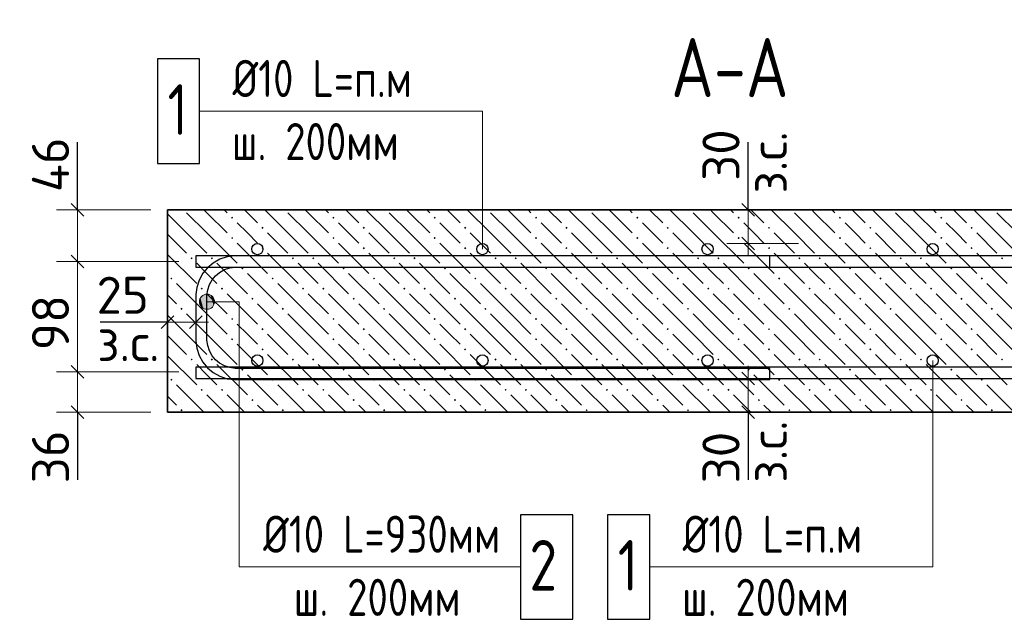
# Model space of a CAD drawing. Header units: millimetres. Extents: x 40580 to 1930067, y -240640 to 81020.
# Tile 581 of 656: x 1426949 to 1432781, y -229436 to -225884. Entities that reach past the tile are written whole.
import ezdxf

# ---------------------------------------------------------------- set-up
doc = ezdxf.new("R2010")
doc.units = ezdxf.units.MM
for name, color, linetype, lineweight in [('Standard', 7, 'Continuous', 25), ('ЖБ Перекрытие верхний уровень', 7, 'Continuous', 35), ('Позиционная метка линия выноска', 7, 'Continuous', 13), ('Позиционная метка номер позиции', 7, 'Continuous', 13), ('Фоновоя арматура Х1', 52, 'Continuous', 25)]:
    doc.layers.add(name, color=color, linetype=linetype, lineweight=lineweight)
doc.layers.add('Размерная выноска', color=7, linetype='Continuous')
doc.styles.add('GOST 2.304', font='isocpeur.ttf', dxfattribs={"width": 0.8})
doc.styles.add('ISOCPEUR', font='isocpeur.ttf')

msp = doc.modelspace()

# ---------------------------------------------------------------- hatches: boundary and pattern name
at = {"layer": 'ЖБ Перекрытие верхний уровень', "linetype": 'Continuous', "lineweight": 13, "transparency": 33554687}
for points in [[(1428200.8, -227057.2), (1428207.3, -227050.7), (1428213.8, -227057.2), (1428207.3, -227063.7)], [(1428800.8, -227057.2), (1428807.3, -227050.7), (1428813.8, -227057.2), (1428807.3, -227063.7)], [(1429400.8, -227057.2), (1429407.3, -227050.7), (1429413.8, -227057.2), (1429407.3, -227063.7)], [(1430000.8, -227057.2), (1430007.3, -227050.7), (1430013.8, -227057.2), (1430007.3, -227063.7)], [(1430600.8, -227057.2), (1430607.3, -227050.7), (1430613.8, -227057.2), (1430607.3, -227063.7)], [(1431200.8, -227057.2), (1431207.3, -227050.7), (1431213.8, -227057.2), (1431207.3, -227063.7)], [(1431800.8, -227057.2), (1431807.3, -227050.7), (1431813.8, -227057.2), (1431807.3, -227063.7)], [(1432400.8, -227057.2), (1432407.3, -227050.7), (1432413.8, -227057.2), (1432407.3, -227063.7)], [(1428380.8, -227117.2), (1428387.3, -227110.7), (1428393.8, -227117.2), (1428387.3, -227123.7)], [(1428980.8, -227117.2), (1428987.3, -227110.7), (1428993.8, -227117.2), (1428987.3, -227123.7)], [(1429580.8, -227117.2), (1429587.3, -227110.7), (1429593.8, -227117.2), (1429587.3, -227123.7)], [(1430180.8, -227117.2), (1430187.3, -227110.7), (1430193.8, -227117.2), (1430187.3, -227123.7)], [(1430780.8, -227117.2), (1430787.3, -227110.7), (1430793.8, -227117.2), (1430787.3, -227123.7)], [(1431380.8, -227117.2), (1431387.3, -227110.7), (1431393.8, -227117.2), (1431387.3, -227123.7)], [(1431980.8, -227117.2), (1431987.3, -227110.7), (1431993.8, -227117.2), (1431987.3, -227123.7)], [(1432580.8, -227117.2), (1432587.3, -227110.7), (1432593.8, -227117.2), (1432587.3, -227123.7)], [(1428200.8, -227177.2), (1428207.3, -227170.7), (1428213.8, -227177.2), (1428207.3, -227183.7)], [(1428800.8, -227177.2), (1428807.3, -227170.7), (1428813.8, -227177.2), (1428807.3, -227183.7)], [(1429400.8, -227177.2), (1429407.3, -227170.7), (1429413.8, -227177.2), (1429407.3, -227183.7)], [(1430000.8, -227177.2), (1430007.3, -227170.7), (1430013.8, -227177.2), (1430007.3, -227183.7)], [(1430600.8, -227177.2), (1430607.3, -227170.7), (1430613.8, -227177.2), (1430607.3, -227183.7)], [(1431200.8, -227177.2), (1431207.3, -227170.7), (1431213.8, -227177.2), (1431207.3, -227183.7)], [(1431800.8, -227177.2), (1431807.3, -227170.7), (1431813.8, -227177.2), (1431807.3, -227183.7)], [(1432400.8, -227177.2), (1432407.3, -227170.7), (1432413.8, -227177.2), (1432407.3, -227183.7)], [(1428380.8, -227237.2), (1428387.3, -227230.7), (1428393.8, -227237.2), (1428387.3, -227243.7)], [(1428980.8, -227237.2), (1428987.3, -227230.7), (1428993.8, -227237.2), (1428987.3, -227243.7)], [(1429580.8, -227237.2), (1429587.3, -227230.7), (1429593.8, -227237.2), (1429587.3, -227243.7)], [(1430180.8, -227237.2), (1430187.3, -227230.7), (1430193.8, -227237.2), (1430187.3, -227243.7)], [(1430780.8, -227237.2), (1430787.3, -227230.7), (1430793.8, -227237.2), (1430787.3, -227243.7)], [(1431380.8, -227237.2), (1431387.3, -227230.7), (1431393.8, -227237.2), (1431387.3, -227243.7)], [(1431980.8, -227237.2), (1431987.3, -227230.7), (1431993.8, -227237.2), (1431987.3, -227243.7)], [(1432580.8, -227237.2), (1432587.3, -227230.7), (1432593.8, -227237.2), (1432587.3, -227243.7)], [(1427960.8, -227297.2), (1427967.3, -227290.7), (1427973.8, -227297.2), (1427967.3, -227303.7)], [(1428080.8, -227297.2), (1428087.3, -227290.7), (1428093.8, -227297.2), (1428087.3, -227303.7)], [(1428560.8, -227297.2), (1428567.3, -227290.7), (1428573.8, -227297.2), (1428567.3, -227303.7)], [(1428680.8, -227297.2), (1428687.3, -227290.7), (1428693.8, -227297.2), (1428687.3, -227303.7)], [(1429160.8, -227297.2), (1429167.3, -227290.7), (1429173.8, -227297.2), (1429167.3, -227303.7)], [(1429280.8, -227297.2), (1429287.3, -227290.7), (1429293.8, -227297.2), (1429287.3, -227303.7)], [(1429760.8, -227297.2), (1429767.3, -227290.7), (1429773.8, -227297.2), (1429767.3, -227303.7)], [(1429880.8, -227297.2), (1429887.3, -227290.7), (1429893.8, -227297.2), (1429887.3, -227303.7)], [(1430360.8, -227297.2), (1430367.3, -227290.7), (1430373.8, -227297.2), (1430367.3, -227303.7)], [(1430480.8, -227297.2), (1430487.3, -227290.7), (1430493.8, -227297.2), (1430487.3, -227303.7)], [(1430960.8, -227297.2), (1430967.3, -227290.7), (1430973.8, -227297.2), (1430967.3, -227303.7)], [(1431080.8, -227297.2), (1431087.3, -227290.7), (1431093.8, -227297.2), (1431087.3, -227303.7)], [(1431560.8, -227297.2), (1431567.3, -227290.7), (1431573.8, -227297.2), (1431567.3, -227303.7)], [(1431680.8, -227297.2), (1431687.3, -227290.7), (1431693.8, -227297.2), (1431687.3, -227303.7)], [(1432160.8, -227297.2), (1432167.3, -227290.7), (1432173.8, -227297.2), (1432167.3, -227303.7)], [(1432280.8, -227297.2), (1432287.3, -227290.7), (1432293.8, -227297.2), (1432287.3, -227303.7)], [(1432760.8, -227297.2), (1432767.3, -227290.7), (1432773.8, -227297.2), (1432767.3, -227303.7)], [(1428260.8, -227357.2), (1428267.3, -227350.7), (1428273.8, -227357.2), (1428267.3, -227363.7)], [(1428860.8, -227357.2), (1428867.3, -227350.7), (1428873.8, -227357.2), (1428867.3, -227363.7)], [(1429460.8, -227357.2), (1429467.3, -227350.7), (1429473.8, -227357.2), (1429467.3, -227363.7)], [(1430060.8, -227357.2), (1430067.3, -227350.7), (1430073.8, -227357.2), (1430067.3, -227363.7)], [(1430660.8, -227357.2), (1430667.3, -227350.7), (1430673.8, -227357.2), (1430667.3, -227363.7)], [(1431260.8, -227357.2), (1431267.3, -227350.7), (1431273.8, -227357.2), (1431267.3, -227363.7)], [(1431860.8, -227357.2), (1431867.3, -227350.7), (1431873.8, -227357.2), (1431867.3, -227363.7)], [(1432460.8, -227357.2), (1432467.3, -227350.7), (1432473.8, -227357.2), (1432467.3, -227363.7)], [(1427840.8, -227417.2), (1427847.3, -227410.7), (1427853.8, -227417.2), (1427847.3, -227423.7)], [(1428440.8, -227417.2), (1428447.3, -227410.7), (1428453.8, -227417.2), (1428447.3, -227423.7)], [(1429040.8, -227417.2), (1429047.3, -227410.7), (1429053.8, -227417.2), (1429047.3, -227423.7)], [(1429640.8, -227417.2), (1429647.3, -227410.7), (1429653.8, -227417.2), (1429647.3, -227423.7)], [(1430240.8, -227417.2), (1430247.3, -227410.7), (1430253.8, -227417.2), (1430247.3, -227423.7)], [(1430840.8, -227417.2), (1430847.3, -227410.7), (1430853.8, -227417.2), (1430847.3, -227423.7)], [(1431440.8, -227417.2), (1431447.3, -227410.7), (1431453.8, -227417.2), (1431447.3, -227423.7)], [(1432040.8, -227417.2), (1432047.3, -227410.7), (1432053.8, -227417.2), (1432047.3, -227423.7)], [(1432640.8, -227417.2), (1432647.3, -227410.7), (1432653.8, -227417.2), (1432647.3, -227423.7)], [(1428020.8, -227477.2), (1428027.3, -227470.7), (1428033.8, -227477.2), (1428027.3, -227483.7)], [(1428140.8, -227477.2), (1428147.3, -227470.7), (1428153.8, -227477.2), (1428147.3, -227483.7)], [(1428620.8, -227477.2), (1428627.3, -227470.7), (1428633.8, -227477.2), (1428627.3, -227483.7)], [(1428740.8, -227477.2), (1428747.3, -227470.7), (1428753.8, -227477.2), (1428747.3, -227483.7)], [(1429220.8, -227477.2), (1429227.3, -227470.7), (1429233.8, -227477.2), (1429227.3, -227483.7)], [(1429340.8, -227477.2), (1429347.3, -227470.7), (1429353.8, -227477.2), (1429347.3, -227483.7)], [(1429820.8, -227477.2), (1429827.3, -227470.7), (1429833.8, -227477.2), (1429827.3, -227483.7)], [(1429940.8, -227477.2), (1429947.3, -227470.7), (1429953.8, -227477.2), (1429947.3, -227483.7)], [(1430420.8, -227477.2), (1430427.3, -227470.7), (1430433.8, -227477.2), (1430427.3, -227483.7)], [(1430540.8, -227477.2), (1430547.3, -227470.7), (1430553.8, -227477.2), (1430547.3, -227483.7)], [(1431020.8, -227477.2), (1431027.3, -227470.7), (1431033.8, -227477.2), (1431027.3, -227483.7)], [(1431140.8, -227477.2), (1431147.3, -227470.7), (1431153.8, -227477.2), (1431147.3, -227483.7)], [(1431620.8, -227477.2), (1431627.3, -227470.7), (1431633.8, -227477.2), (1431627.3, -227483.7)], [(1431740.8, -227477.2), (1431747.3, -227470.7), (1431753.8, -227477.2), (1431747.3, -227483.7)], [(1432220.8, -227477.2), (1432227.3, -227470.7), (1432233.8, -227477.2), (1432227.3, -227483.7)], [(1432340.8, -227477.2), (1432347.3, -227470.7), (1432353.8, -227477.2), (1432347.3, -227483.7)], [(1428320.8, -227537.2), (1428327.3, -227530.7), (1428333.8, -227537.2), (1428327.3, -227543.7)], [(1428920.8, -227537.2), (1428927.3, -227530.7), (1428933.8, -227537.2), (1428927.3, -227543.7)], [(1429520.8, -227537.2), (1429527.3, -227530.7), (1429533.8, -227537.2), (1429527.3, -227543.7)], [(1430120.8, -227537.2), (1430127.3, -227530.7), (1430133.8, -227537.2), (1430127.3, -227543.7)], [(1430720.8, -227537.2), (1430727.3, -227530.7), (1430733.8, -227537.2), (1430727.3, -227543.7)], [(1431320.8, -227537.2), (1431327.3, -227530.7), (1431333.8, -227537.2), (1431327.3, -227543.7)], [(1431920.8, -227537.2), (1431927.3, -227530.7), (1431933.8, -227537.2), (1431927.3, -227543.7)], [(1432520.8, -227537.2), (1432527.3, -227530.7), (1432533.8, -227537.2), (1432527.3, -227543.7)], [(1427900.8, -227597.2), (1427907.3, -227590.7), (1427913.8, -227597.2), (1427907.3, -227603.7)], [(1428500.8, -227597.2), (1428507.3, -227590.7), (1428513.8, -227597.2), (1428507.3, -227603.7)], [(1429100.8, -227597.2), (1429107.3, -227590.7), (1429113.8, -227597.2), (1429107.3, -227603.7)], [(1429700.8, -227597.2), (1429707.3, -227590.7), (1429713.8, -227597.2), (1429707.3, -227603.7)], [(1430300.8, -227597.2), (1430307.3, -227590.7), (1430313.8, -227597.2), (1430307.3, -227603.7)], [(1430900.8, -227597.2), (1430907.3, -227590.7), (1430913.8, -227597.2), (1430907.3, -227603.7)], [(1431500.8, -227597.2), (1431507.3, -227590.7), (1431513.8, -227597.2), (1431507.3, -227603.7)], [(1432100.8, -227597.2), (1432107.3, -227590.7), (1432113.8, -227597.2), (1432107.3, -227603.7)], [(1432700.8, -227597.2), (1432707.3, -227590.7), (1432713.8, -227597.2), (1432707.3, -227603.7)], [(1428200.8, -227657.2), (1428207.3, -227650.7), (1428213.8, -227657.2), (1428207.3, -227663.7)], [(1428800.8, -227657.2), (1428807.3, -227650.7), (1428813.8, -227657.2), (1428807.3, -227663.7)], [(1429400.8, -227657.2), (1429407.3, -227650.7), (1429413.8, -227657.2), (1429407.3, -227663.7)], [(1430000.8, -227657.2), (1430007.3, -227650.7), (1430013.8, -227657.2), (1430007.3, -227663.7)], [(1430600.8, -227657.2), (1430607.3, -227650.7), (1430613.8, -227657.2), (1430607.3, -227663.7)], [(1431200.8, -227657.2), (1431207.3, -227650.7), (1431213.8, -227657.2), (1431207.3, -227663.7)], [(1431800.8, -227657.2), (1431807.3, -227650.7), (1431813.8, -227657.2), (1431807.3, -227663.7)], [(1432400.8, -227657.2), (1432407.3, -227650.7), (1432413.8, -227657.2), (1432407.3, -227663.7)], [(1428380.8, -227717.2), (1428387.3, -227710.7), (1428393.8, -227717.2), (1428387.3, -227723.7)], [(1428980.8, -227717.2), (1428987.3, -227710.7), (1428993.8, -227717.2), (1428987.3, -227723.7)], [(1429580.8, -227717.2), (1429587.3, -227710.7), (1429593.8, -227717.2), (1429587.3, -227723.7)], [(1430180.8, -227717.2), (1430187.3, -227710.7), (1430193.8, -227717.2), (1430187.3, -227723.7)], [(1430780.8, -227717.2), (1430787.3, -227710.7), (1430793.8, -227717.2), (1430787.3, -227723.7)], [(1431380.8, -227717.2), (1431387.3, -227710.7), (1431393.8, -227717.2), (1431387.3, -227723.7)], [(1431980.8, -227717.2), (1431987.3, -227710.7), (1431993.8, -227717.2), (1431987.3, -227723.7)], [(1432580.8, -227717.2), (1432587.3, -227710.7), (1432593.8, -227717.2), (1432587.3, -227723.7)], [(1428200.8, -227777.2), (1428207.3, -227770.7), (1428213.8, -227777.2), (1428207.3, -227783.7)], [(1428800.8, -227777.2), (1428807.3, -227770.7), (1428813.8, -227777.2), (1428807.3, -227783.7)], [(1429400.8, -227777.2), (1429407.3, -227770.7), (1429413.8, -227777.2), (1429407.3, -227783.7)], [(1430000.8, -227777.2), (1430007.3, -227770.7), (1430013.8, -227777.2), (1430007.3, -227783.7)], [(1430600.8, -227777.2), (1430607.3, -227770.7), (1430613.8, -227777.2), (1430607.3, -227783.7)], [(1431200.8, -227777.2), (1431207.3, -227770.7), (1431213.8, -227777.2), (1431207.3, -227783.7)], [(1431800.8, -227777.2), (1431807.3, -227770.7), (1431813.8, -227777.2), (1431807.3, -227783.7)], [(1432400.8, -227777.2), (1432407.3, -227770.7), (1432413.8, -227777.2), (1432407.3, -227783.7)], [(1428380.8, -227837.2), (1428387.3, -227830.7), (1428393.8, -227837.2), (1428387.3, -227843.7)], [(1428980.8, -227837.2), (1428987.3, -227830.7), (1428993.8, -227837.2), (1428987.3, -227843.7)], [(1429580.8, -227837.2), (1429587.3, -227830.7), (1429593.8, -227837.2), (1429587.3, -227843.7)], [(1430180.8, -227837.2), (1430187.3, -227830.7), (1430193.8, -227837.2), (1430187.3, -227843.7)], [(1430780.8, -227837.2), (1430787.3, -227830.7), (1430793.8, -227837.2), (1430787.3, -227843.7)], [(1431380.8, -227837.2), (1431387.3, -227830.7), (1431393.8, -227837.2), (1431387.3, -227843.7)], [(1431980.8, -227837.2), (1431987.3, -227830.7), (1431993.8, -227837.2), (1431987.3, -227843.7)], [(1432580.8, -227837.2), (1432587.3, -227830.7), (1432593.8, -227837.2), (1432587.3, -227843.7)], [(1427960.8, -227897.2), (1427967.3, -227890.7), (1427973.8, -227897.2), (1427967.3, -227903.7)], [(1428080.8, -227897.2), (1428087.3, -227890.7), (1428093.8, -227897.2), (1428087.3, -227903.7)], [(1428560.8, -227897.2), (1428567.3, -227890.7), (1428573.8, -227897.2), (1428567.3, -227903.7)], [(1428680.8, -227897.2), (1428687.3, -227890.7), (1428693.8, -227897.2), (1428687.3, -227903.7)], [(1429160.8, -227897.2), (1429167.3, -227890.7), (1429173.8, -227897.2), (1429167.3, -227903.7)], [(1429280.8, -227897.2), (1429287.3, -227890.7), (1429293.8, -227897.2), (1429287.3, -227903.7)], [(1429760.8, -227897.2), (1429767.3, -227890.7), (1429773.8, -227897.2), (1429767.3, -227903.7)], [(1429880.8, -227897.2), (1429887.3, -227890.7), (1429893.8, -227897.2), (1429887.3, -227903.7)], [(1430360.8, -227897.2), (1430367.3, -227890.7), (1430373.8, -227897.2), (1430367.3, -227903.7)], [(1430480.8, -227897.2), (1430487.3, -227890.7), (1430493.8, -227897.2), (1430487.3, -227903.7)], [(1430960.8, -227897.2), (1430967.3, -227890.7), (1430973.8, -227897.2), (1430967.3, -227903.7)], [(1431080.8, -227897.2), (1431087.3, -227890.7), (1431093.8, -227897.2), (1431087.3, -227903.7)], [(1431560.8, -227897.2), (1431567.3, -227890.7), (1431573.8, -227897.2), (1431567.3, -227903.7)], [(1431680.8, -227897.2), (1431687.3, -227890.7), (1431693.8, -227897.2), (1431687.3, -227903.7)], [(1432160.8, -227897.2), (1432167.3, -227890.7), (1432173.8, -227897.2), (1432167.3, -227903.7)], [(1432280.8, -227897.2), (1432287.3, -227890.7), (1432293.8, -227897.2), (1432287.3, -227903.7)], [(1432760.8, -227897.2), (1432767.3, -227890.7), (1432773.8, -227897.2), (1432767.3, -227903.7)], [(1428260.8, -227957.2), (1428267.3, -227950.7), (1428273.8, -227957.2), (1428267.3, -227963.7)], [(1428860.8, -227957.2), (1428867.3, -227950.7), (1428873.8, -227957.2), (1428867.3, -227963.7)], [(1429460.8, -227957.2), (1429467.3, -227950.7), (1429473.8, -227957.2), (1429467.3, -227963.7)], [(1430060.8, -227957.2), (1430067.3, -227950.7), (1430073.8, -227957.2), (1430067.3, -227963.7)], [(1430660.8, -227957.2), (1430667.3, -227950.7), (1430673.8, -227957.2), (1430667.3, -227963.7)], [(1431260.8, -227957.2), (1431267.3, -227950.7), (1431273.8, -227957.2), (1431267.3, -227963.7)], [(1431860.8, -227957.2), (1431867.3, -227950.7), (1431873.8, -227957.2), (1431867.3, -227963.7)], [(1432460.8, -227957.2), (1432467.3, -227950.7), (1432473.8, -227957.2), (1432467.3, -227963.7)], [(1427840.8, -228017.2), (1427847.3, -228010.7), (1427853.8, -228017.2), (1427847.3, -228023.7)], [(1428440.8, -228017.2), (1428447.3, -228010.7), (1428453.8, -228017.2), (1428447.3, -228023.7)], [(1429040.8, -228017.2), (1429047.3, -228010.7), (1429053.8, -228017.2), (1429047.3, -228023.7)], [(1429640.8, -228017.2), (1429647.3, -228010.7), (1429653.8, -228017.2), (1429647.3, -228023.7)], [(1430240.8, -228017.2), (1430247.3, -228010.7), (1430253.8, -228017.2), (1430247.3, -228023.7)], [(1430840.8, -228017.2), (1430847.3, -228010.7), (1430853.8, -228017.2), (1430847.3, -228023.7)], [(1431440.8, -228017.2), (1431447.3, -228010.7), (1431453.8, -228017.2), (1431447.3, -228023.7)], [(1432040.8, -228017.2), (1432047.3, -228010.7), (1432053.8, -228017.2), (1432047.3, -228023.7)], [(1432640.8, -228017.2), (1432647.3, -228010.7), (1432653.8, -228017.2), (1432647.3, -228023.7)], [(1428020.8, -228077.2), (1428027.3, -228070.7), (1428033.8, -228077.2), (1428027.3, -228083.7)], [(1428140.8, -228077.2), (1428147.3, -228070.7), (1428153.8, -228077.2), (1428147.3, -228083.7)], [(1428620.8, -228077.2), (1428627.3, -228070.7), (1428633.8, -228077.2), (1428627.3, -228083.7)], [(1428740.8, -228077.2), (1428747.3, -228070.7), (1428753.8, -228077.2), (1428747.3, -228083.7)], [(1429220.8, -228077.2), (1429227.3, -228070.7), (1429233.8, -228077.2), (1429227.3, -228083.7)], [(1429340.8, -228077.2), (1429347.3, -228070.7), (1429353.8, -228077.2), (1429347.3, -228083.7)], [(1429820.8, -228077.2), (1429827.3, -228070.7), (1429833.8, -228077.2), (1429827.3, -228083.7)], [(1429940.8, -228077.2), (1429947.3, -228070.7), (1429953.8, -228077.2), (1429947.3, -228083.7)], [(1430420.8, -228077.2), (1430427.3, -228070.7), (1430433.8, -228077.2), (1430427.3, -228083.7)], [(1430540.8, -228077.2), (1430547.3, -228070.7), (1430553.8, -228077.2), (1430547.3, -228083.7)], [(1431020.8, -228077.2), (1431027.3, -228070.7), (1431033.8, -228077.2), (1431027.3, -228083.7)], [(1431140.8, -228077.2), (1431147.3, -228070.7), (1431153.8, -228077.2), (1431147.3, -228083.7)], [(1431620.8, -228077.2), (1431627.3, -228070.7), (1431633.8, -228077.2), (1431627.3, -228083.7)], [(1431740.8, -228077.2), (1431747.3, -228070.7), (1431753.8, -228077.2), (1431747.3, -228083.7)], [(1432220.8, -228077.2), (1432227.3, -228070.7), (1432233.8, -228077.2), (1432227.3, -228083.7)], [(1432340.8, -228077.2), (1432347.3, -228070.7), (1432353.8, -228077.2), (1432347.3, -228083.7)], [(1428320.8, -228137.2), (1428327.3, -228130.7), (1428333.8, -228137.2), (1428327.3, -228143.7)], [(1428920.8, -228137.2), (1428927.3, -228130.7), (1428933.8, -228137.2), (1428927.3, -228143.7)], [(1429520.8, -228137.2), (1429527.3, -228130.7), (1429533.8, -228137.2), (1429527.3, -228143.7)], [(1430120.8, -228137.2), (1430127.3, -228130.7), (1430133.8, -228137.2), (1430127.3, -228143.7)], [(1430720.8, -228137.2), (1430727.3, -228130.7), (1430733.8, -228137.2), (1430727.3, -228143.7)], [(1431320.8, -228137.2), (1431327.3, -228130.7), (1431333.8, -228137.2), (1431327.3, -228143.7)], [(1431920.8, -228137.2), (1431927.3, -228130.7), (1431933.8, -228137.2), (1431927.3, -228143.7)], [(1432520.8, -228137.2), (1432527.3, -228130.7), (1432533.8, -228137.2), (1432527.3, -228143.7)], [(1427900.8, -228197.2), (1427907.3, -228190.7), (1427913.8, -228197.2), (1427907.3, -228203.7)], [(1428500.8, -228197.2), (1428507.3, -228190.7), (1428513.8, -228197.2), (1428507.3, -228203.7)], [(1429100.8, -228197.2), (1429107.3, -228190.7), (1429113.8, -228197.2), (1429107.3, -228203.7)], [(1429700.8, -228197.2), (1429707.3, -228190.7), (1429713.8, -228197.2), (1429707.3, -228203.7)], [(1430300.8, -228197.2), (1430307.3, -228190.7), (1430313.8, -228197.2), (1430307.3, -228203.7)], [(1430900.8, -228197.2), (1430907.3, -228190.7), (1430913.8, -228197.2), (1430907.3, -228203.7)], [(1431500.8, -228197.2), (1431507.3, -228190.7), (1431513.8, -228197.2), (1431507.3, -228203.7)], [(1432100.8, -228197.2), (1432107.3, -228190.7), (1432113.8, -228197.2), (1432107.3, -228203.7)], [(1432700.8, -228197.2), (1432707.3, -228190.7), (1432713.8, -228197.2), (1432707.3, -228203.7)]]:
    msp.add_hatch(color=7, dxfattribs=at).paths.add_polyline_path(points, flags=16)
at = {"layer": 'Позиционная метка линия выноска', "linetype": 'Continuous', "lineweight": 13, "transparency": 33554687}
for points in [[(1428058.1, -227599.7), (1428058.1, -227509.7), (1428035.6, -227516)], [(1428080.6, -227593.4), (1428080.6, -227516), (1428058.1, -227509.7)], [(1428080.6, -227593.4), (1428058.1, -227509.7), (1428058.1, -227599.7)], [(1428019.4, -227577.2), (1428019.4, -227532.2), (1428013.1, -227554.7)], [(1428035.6, -227593.4), (1428035.6, -227516), (1428019.4, -227532.2)], [(1428035.6, -227593.4), (1428019.4, -227532.2), (1428019.4, -227577.2)], [(1428058.1, -227599.7), (1428035.6, -227516), (1428035.6, -227593.4)], [(1428096.8, -227577.2), (1428096.8, -227532.2), (1428080.6, -227516)], [(1428096.8, -227577.2), (1428080.6, -227516), (1428080.6, -227593.4)], [(1428096.8, -227532.2), (1428096.8, -227577.2), (1428103.1, -227554.7)]]:
    msp.add_hatch(color=7, dxfattribs=at).paths.add_polyline_path(points)

# ---------------------------------------------------------------- linework, layer by layer
at = {"color": 38, "linetype": 'Continuous', "lineweight": 25, "true_color": 0x5f1e0f, "transparency": 33554687}
msp.add_lwpolyline([(1431391.5, -227283.1), (1428220.2, -227283.1), (1428178.3, -227289), (1428134.8, -227303.3), (1428094.7, -227325.8), (1428061.7, -227353.3), (1428034.1, -227386.3), (1428011.7, -227426.4), (1427997.3, -227470), (1427991.5, -227511.8), (1427991.5, -227787.8), (1427997.3, -227829.6), (1428011.7, -227873.2), (1428034.1, -227913.3), (1428061.7, -227946.3), (1428094.7, -227973.8), (1428134.8, -227996.3), (1428178.3, -228010.7), (1428220.2, -228016.5), (1431391.5, -228016.5), (1431391.5, -227949.8), (1428224.8, -227949.8), (1428193.5, -227945.4), (1428161.7, -227935), (1428132.7, -227918.7), (1428109, -227898.9), (1428089.2, -227875.3), (1428073, -227846.2), (1428062.5, -227814.5), (1428058.1, -227783.2), (1428058.1, -227516.4), (1428062.5, -227485.1), (1428073, -227453.4), (1428089.2, -227424.3), (1428109, -227400.7), (1428132.7, -227380.9), (1428161.7, -227364.6), (1428193.5, -227354.2), (1428224.8, -227349.8), (1431391.5, -227349.8), (1431391.5, -227283.1)], dxfattribs=at)
msp.add_lwpolyline([(1431391.5, -227283.1), (1428220.2, -227283.1), (1428178.3, -227289), (1428134.8, -227303.3), (1428094.7, -227325.8), (1428061.7, -227353.3), (1428034.1, -227386.3), (1428011.7, -227426.4), (1427997.3, -227470), (1427991.5, -227511.8), (1427991.5, -227787.8), (1427997.3, -227829.6), (1428011.7, -227873.2), (1428034.1, -227913.3), (1428061.7, -227946.3), (1428094.7, -227973.8), (1428134.8, -227996.3), (1428178.3, -228010.7), (1428220.2, -228016.5), (1431391.5, -228016.5), (1431391.5, -227949.8), (1428224.8, -227949.8), (1428193.5, -227945.4), (1428161.7, -227935), (1428132.7, -227918.7), (1428109, -227898.9), (1428089.2, -227875.3), (1428073, -227846.2), (1428062.5, -227814.5), (1428058.1, -227783.2), (1428058.1, -227516.4), (1428062.5, -227485.1), (1428073, -227453.4), (1428089.2, -227424.3), (1428109, -227400.7), (1428132.7, -227380.9), (1428161.7, -227364.6), (1428193.5, -227354.2), (1428224.8, -227349.8), (1431391.5, -227349.8), (1431391.5, -227283.1)], dxfattribs=at)
msp.add_lwpolyline([(1431391.5, -227283.1), (1428220.2, -227283.1), (1428178.3, -227289), (1428134.8, -227303.3), (1428094.7, -227325.8), (1428061.7, -227353.3), (1428034.1, -227386.3), (1428011.7, -227426.4), (1427997.3, -227470), (1427991.5, -227511.8), (1427991.5, -227787.8), (1427997.3, -227829.6), (1428011.7, -227873.2), (1428034.1, -227913.3), (1428061.7, -227946.3), (1428094.7, -227973.8), (1428134.8, -227996.3), (1428178.3, -228010.7), (1428220.2, -228016.5), (1431391.5, -228016.5), (1431391.5, -227949.8), (1428224.8, -227949.8), (1428193.5, -227945.4), (1428161.7, -227935), (1428132.7, -227918.7), (1428109, -227898.9), (1428089.2, -227875.3), (1428073, -227846.2), (1428062.5, -227814.5), (1428058.1, -227783.2), (1428058.1, -227516.4), (1428062.5, -227485.1), (1428073, -227453.4), (1428089.2, -227424.3), (1428109, -227400.7), (1428132.7, -227380.9), (1428161.7, -227364.6), (1428193.5, -227354.2), (1428224.8, -227349.8), (1431391.5, -227349.8), (1431391.5, -227283.1)], dxfattribs=at)
at = {"layer": 'Standard', "color": 7, "linetype": 'Continuous', "lineweight": 13, "transparency": 33554687}
for p, q in [((1427254, -226972.3), (1427329, -227047.3)), ((1427291.5, -227009.8), (1427291.5, -226934.8)), ((1431300.4, -227047.3), (1431225.4, -226972.3)), ((1431262.9, -227009.8), (1431262.9, -226934.8)), ((1427291.5, -227009.8), (1427291.5, -227316.5)), ((1431262.9, -227209.8), (1431262.9, -227009.8)), ((1431300.4, -227247.3), (1431225.4, -227172.3)), ((1431262.9, -227209.8), (1431262.9, -227284.8)), ((1427254, -227279), (1427329, -227354)), ((1427291.5, -227316.5), (1427291.5, -227969.8)), ((1427824.8, -227676.5), (1427749.8, -227676.5)), ((1427862.3, -227639), (1427787.3, -227714)), ((1427991.5, -227676.5), (1427824.8, -227676.5)), ((1428029, -227639), (1427954, -227714)), ((1427991.5, -227676.5), (1428066.5, -227676.5)), ((1427254, -227932.3), (1427329, -228007.3)), ((1427291.5, -227969.8), (1427291.5, -228209.8)), ((1431225.4, -227972.3), (1431300.4, -228047.3)), ((1431262.9, -228009.8), (1431262.9, -227934.8)), ((1431262.9, -228009.8), (1431262.9, -228209.8)), ((1427254, -228172.3), (1427329, -228247.3)), ((1427291.5, -228209.8), (1427291.5, -228284.8)), ((1431225.4, -228172.3), (1431300.4, -228247.3)), ((1431262.9, -228209.8), (1431262.9, -228284.8))]:
    msp.add_line(p, q, dxfattribs=at)
at = {"layer": 'Standard', "color": 251, "linetype": 'Continuous', "lineweight": 13, "true_color": 0x656565, "transparency": 33554687}
for p, q in [((1427291.5, -227009.8), (1427166.5, -227009.8)), ((1427291.5, -227009.8), (1427416.5, -227009.8)), ((1427291.5, -227009.8), (1427724.8, -227009.8)), ((1431262.9, -227009.8), (1431137.9, -227009.8)), ((1431262.9, -227009.8), (1431387.9, -227009.8)), ((1431262.9, -227009.8), (1431562.9, -227009.8)), ((1431262.9, -227209.8), (1431137.9, -227209.8)), ((1431262.9, -227209.8), (1431387.9, -227209.8)), ((1431262.9, -227209.8), (1431561.4, -227209.8)), ((1427291.5, -227316.5), (1427166.5, -227316.5)), ((1427291.5, -227316.5), (1427416.5, -227316.5)), ((1427291.5, -227316.5), (1427891.5, -227316.5)), ((1427824.8, -227676.5), (1427824.8, -227551.5)), ((1427991.5, -227676.5), (1427991.5, -227551.5)), ((1427824.8, -227676.5), (1427824.8, -227801.5)), ((1427824.8, -227676.5), (1427824.8, -227843.1)), ((1427991.5, -227676.5), (1427991.5, -227801.5)), ((1427991.5, -227676.5), (1427991.5, -227776.5)), ((1427291.5, -227969.8), (1427166.5, -227969.8)), ((1427291.5, -227969.8), (1427416.5, -227969.8)), ((1427291.5, -227969.8), (1427891.5, -227969.8)), ((1431262.9, -228009.8), (1431137.9, -228009.8)), ((1431262.9, -228009.8), (1431387.9, -228009.8)), ((1427291.5, -228209.8), (1427166.5, -228209.8)), ((1427291.5, -228209.8), (1427416.5, -228209.8)), ((1427291.5, -228209.8), (1427724.8, -228209.8)), ((1431262.9, -228209.8), (1431137.9, -228209.8)), ((1431262.9, -228209.8), (1431387.9, -228209.8))]:
    msp.add_line(p, q, dxfattribs=at)
for points in [[(1431262.9, -228009.8), (1431495.7, -228009.8), (1431495.7, -228009.8), (1431561.4, -228009.8)], [(1431262.9, -228209.8), (1431419.3, -228209.8), (1431419.3, -228209.8), (1431562.9, -228209.8)]]:
    msp.add_lwpolyline(points, dxfattribs=at)
at = {"layer": 'ЖБ Перекрытие верхний уровень', "transparency": 33554687}
for p, q in [((1434491.5, -227009.8), (1427824.8, -227009.8)), ((1427824.8, -227009.8), (1427824.8, -228209.8)), ((1427824.8, -228209.8), (1434491.5, -228209.8))]:
    msp.add_line(p, q, dxfattribs=at)
at = {"layer": 'ЖБ Перекрытие верхний уровень', "color": 9, "linetype": 'Continuous', "lineweight": 13, "true_color": 0xc7c7c7, "transparency": 33554687}
for p, q in [((1427937.3, -227147.2), (1427824.8, -227034.7)), ((1427937.3, -227027.2), (1428057.3, -227147.2)), ((1428057.3, -227027.2), (1428039.9, -227009.8)), ((1428057.3, -227027.2), (1428177.3, -227147.2)), ((1428159.9, -227009.8), (1428177.3, -227027.2)), ((1428279.9, -227009.8), (1428357.3, -227087.2)), ((1428537.3, -227147.2), (1428399.9, -227009.8)), ((1428537.3, -227027.2), (1428657.3, -227147.2)), ((1428657.3, -227027.2), (1428639.9, -227009.8)), ((1428657.3, -227027.2), (1428777.3, -227147.2)), ((1428759.9, -227009.8), (1428777.3, -227027.2)), ((1428879.9, -227009.8), (1428957.3, -227087.2)), ((1429137.3, -227147.2), (1428999.9, -227009.8)), ((1429137.3, -227027.2), (1429257.3, -227147.2)), ((1429257.3, -227027.2), (1429239.9, -227009.8)), ((1429257.3, -227027.2), (1429377.3, -227147.2)), ((1429359.9, -227009.8), (1429377.3, -227027.2)), ((1429479.9, -227009.8), (1429557.3, -227087.2)), ((1429737.3, -227147.2), (1429599.9, -227009.8)), ((1429737.3, -227027.2), (1429857.3, -227147.2)), ((1429857.3, -227027.2), (1429839.9, -227009.8)), ((1429857.3, -227027.2), (1429977.3, -227147.2)), ((1429959.9, -227009.8), (1429977.3, -227027.2)), ((1430079.9, -227009.8), (1430157.3, -227087.2)), ((1430337.3, -227147.2), (1430199.9, -227009.8)), ((1430337.3, -227027.2), (1430457.3, -227147.2)), ((1430457.3, -227027.2), (1430439.9, -227009.8)), ((1430457.3, -227027.2), (1430577.3, -227147.2)), ((1430559.9, -227009.8), (1430577.3, -227027.2)), ((1430679.9, -227009.8), (1430757.3, -227087.2)), ((1430937.3, -227147.2), (1430799.9, -227009.8)), ((1430937.3, -227027.2), (1431057.3, -227147.2)), ((1431057.3, -227027.2), (1431039.9, -227009.8)), ((1431057.3, -227027.2), (1431177.3, -227147.2)), ((1431159.9, -227009.8), (1431177.3, -227027.2)), ((1431279.9, -227009.8), (1431357.3, -227087.2)), ((1431537.3, -227147.2), (1431399.9, -227009.8)), ((1431537.3, -227027.2), (1431657.3, -227147.2)), ((1431657.3, -227027.2), (1431639.9, -227009.8)), ((1431657.3, -227027.2), (1431777.3, -227147.2)), ((1431759.9, -227009.8), (1431777.3, -227027.2)), ((1431879.9, -227009.8), (1431957.3, -227087.2)), ((1432137.3, -227147.2), (1431999.9, -227009.8)), ((1432137.3, -227027.2), (1432257.3, -227147.2)), ((1432257.3, -227027.2), (1432239.9, -227009.8)), ((1432257.3, -227027.2), (1432377.3, -227147.2)), ((1432359.9, -227009.8), (1432377.3, -227027.2)), ((1432479.9, -227009.8), (1432557.3, -227087.2)), ((1432737.3, -227147.2), (1432599.9, -227009.8)), ((1432737.3, -227027.2), (1432857.3, -227147.2)), ((1428297.3, -227147.2), (1428237.3, -227087.2)), ((1428897.3, -227147.2), (1428837.3, -227087.2)), ((1429497.3, -227147.2), (1429437.3, -227087.2)), ((1430097.3, -227147.2), (1430037.3, -227087.2)), ((1430697.3, -227147.2), (1430637.3, -227087.2)), ((1431297.3, -227147.2), (1431237.3, -227087.2)), ((1431897.3, -227147.2), (1431837.3, -227087.2)), ((1432497.3, -227147.2), (1432437.3, -227087.2)), ((1427824.8, -227154.7), (1427937.3, -227267.2)), ((1427937.3, -227147.2), (1428057.3, -227267.2)), ((1428057.3, -227147.2), (1428237.3, -227327.2)), ((1428357.3, -227207.2), (1428297.3, -227147.2)), ((1428417.3, -227147.2), (1428537.3, -227267.2)), ((1428537.3, -227147.2), (1428657.3, -227267.2)), ((1428657.3, -227147.2), (1428837.3, -227327.2)), ((1428957.3, -227207.2), (1428897.3, -227147.2)), ((1429017.3, -227147.2), (1429137.3, -227267.2)), ((1429137.3, -227147.2), (1429257.3, -227267.2)), ((1429257.3, -227147.2), (1429437.3, -227327.2)), ((1429557.3, -227207.2), (1429497.3, -227147.2)), ((1429617.3, -227147.2), (1429737.3, -227267.2)), ((1429737.3, -227147.2), (1429857.3, -227267.2)), ((1429857.3, -227147.2), (1430037.3, -227327.2)), ((1430157.3, -227207.2), (1430097.3, -227147.2)), ((1430217.3, -227147.2), (1430337.3, -227267.2)), ((1430337.3, -227147.2), (1430457.3, -227267.2)), ((1430457.3, -227147.2), (1430637.3, -227327.2)), ((1430757.3, -227207.2), (1430697.3, -227147.2)), ((1430817.3, -227147.2), (1430937.3, -227267.2)), ((1430937.3, -227147.2), (1431057.3, -227267.2)), ((1431057.3, -227147.2), (1431237.3, -227327.2)), ((1431357.3, -227207.2), (1431297.3, -227147.2)), ((1431417.3, -227147.2), (1431537.3, -227267.2)), ((1431537.3, -227147.2), (1431657.3, -227267.2)), ((1431657.3, -227147.2), (1431837.3, -227327.2)), ((1431957.3, -227207.2), (1431897.3, -227147.2)), ((1432017.3, -227147.2), (1432137.3, -227267.2)), ((1432137.3, -227147.2), (1432257.3, -227267.2)), ((1432257.3, -227147.2), (1432437.3, -227327.2)), ((1432557.3, -227207.2), (1432497.3, -227147.2)), ((1432617.3, -227147.2), (1432737.3, -227267.2)), ((1432737.3, -227147.2), (1432857.3, -227267.2)), ((1428237.3, -227207.2), (1428417.3, -227387.2)), ((1428837.3, -227207.2), (1429017.3, -227387.2)), ((1429437.3, -227207.2), (1429617.3, -227387.2)), ((1430037.3, -227207.2), (1430217.3, -227387.2)), ((1430637.3, -227207.2), (1430817.3, -227387.2)), ((1431237.3, -227207.2), (1431417.3, -227387.2)), ((1431837.3, -227207.2), (1432017.3, -227387.2)), ((1432437.3, -227207.2), (1432617.3, -227387.2)), ((1427824.8, -227274.7), (1427997.3, -227447.2)), ((1428417.3, -227267.2), (1428597.3, -227447.2)), ((1429017.3, -227267.2), (1429197.3, -227447.2)), ((1429617.3, -227267.2), (1429797.3, -227447.2)), ((1430217.3, -227267.2), (1430397.3, -227447.2)), ((1430817.3, -227267.2), (1430997.3, -227447.2)), ((1431417.3, -227267.2), (1431597.3, -227447.2)), ((1432017.3, -227267.2), (1432197.3, -227447.2)), ((1432617.3, -227267.2), (1432797.3, -227447.2)), ((1428057.3, -227387.2), (1427997.3, -227327.2)), ((1428117.3, -227327.2), (1428297.3, -227507.2)), ((1428657.3, -227387.2), (1428597.3, -227327.2)), ((1428717.3, -227327.2), (1428897.3, -227507.2)), ((1429257.3, -227387.2), (1429197.3, -227327.2)), ((1429317.3, -227327.2), (1429497.3, -227507.2)), ((1429857.3, -227387.2), (1429797.3, -227327.2)), ((1429917.3, -227327.2), (1430097.3, -227507.2)), ((1430457.3, -227387.2), (1430397.3, -227327.2)), ((1430517.3, -227327.2), (1430697.3, -227507.2)), ((1431057.3, -227387.2), (1430997.3, -227327.2)), ((1431117.3, -227327.2), (1431297.3, -227507.2)), ((1431657.3, -227387.2), (1431597.3, -227327.2)), ((1431717.3, -227327.2), (1431897.3, -227507.2)), ((1432257.3, -227387.2), (1432197.3, -227327.2)), ((1432317.3, -227327.2), (1432497.3, -227507.2)), ((1428117.3, -227447.2), (1428057.3, -227387.2)), ((1428297.3, -227387.2), (1428477.3, -227567.2)), ((1428717.3, -227447.2), (1428657.3, -227387.2)), ((1428897.3, -227387.2), (1429077.3, -227567.2)), ((1429317.3, -227447.2), (1429257.3, -227387.2)), ((1429497.3, -227387.2), (1429677.3, -227567.2)), ((1429917.3, -227447.2), (1429857.3, -227387.2)), ((1430097.3, -227387.2), (1430277.3, -227567.2)), ((1430517.3, -227447.2), (1430457.3, -227387.2)), ((1430697.3, -227387.2), (1430877.3, -227567.2)), ((1431117.3, -227447.2), (1431057.3, -227387.2)), ((1431297.3, -227387.2), (1431477.3, -227567.2)), ((1431717.3, -227447.2), (1431657.3, -227387.2)), ((1431897.3, -227387.2), (1432077.3, -227567.2)), ((1432317.3, -227447.2), (1432257.3, -227387.2)), ((1432497.3, -227387.2), (1432677.3, -227567.2)), ((1428057.3, -227627.2), (1427877.3, -227447.2)), ((1428657.3, -227627.2), (1428477.3, -227447.2)), ((1429257.3, -227627.2), (1429077.3, -227447.2)), ((1429857.3, -227627.2), (1429677.3, -227447.2)), ((1430457.3, -227627.2), (1430277.3, -227447.2)), ((1431057.3, -227627.2), (1430877.3, -227447.2)), ((1431657.3, -227627.2), (1431477.3, -227447.2)), ((1432257.3, -227627.2), (1432077.3, -227447.2)), ((1432857.3, -227627.2), (1432677.3, -227447.2)), ((1428057.3, -227507.2), (1428177.3, -227627.2)), ((1428177.3, -227507.2), (1428357.3, -227687.2)), ((1428657.3, -227507.2), (1428777.3, -227627.2)), ((1428777.3, -227507.2), (1428957.3, -227687.2)), ((1429257.3, -227507.2), (1429377.3, -227627.2)), ((1429377.3, -227507.2), (1429557.3, -227687.2)), ((1429857.3, -227507.2), (1429977.3, -227627.2)), ((1429977.3, -227507.2), (1430157.3, -227687.2)), ((1430457.3, -227507.2), (1430577.3, -227627.2)), ((1430577.3, -227507.2), (1430757.3, -227687.2)), ((1431057.3, -227507.2), (1431177.3, -227627.2)), ((1431177.3, -227507.2), (1431357.3, -227687.2)), ((1431657.3, -227507.2), (1431777.3, -227627.2)), ((1431777.3, -227507.2), (1431957.3, -227687.2)), ((1432257.3, -227507.2), (1432377.3, -227627.2)), ((1432377.3, -227507.2), (1432557.3, -227687.2)), ((1427824.8, -227514.7), (1427877.3, -227567.2)), ((1428537.3, -227747.2), (1428357.3, -227567.2)), ((1429137.3, -227747.2), (1428957.3, -227567.2)), ((1429737.3, -227747.2), (1429557.3, -227567.2)), ((1430337.3, -227747.2), (1430157.3, -227567.2)), ((1430937.3, -227747.2), (1430757.3, -227567.2)), ((1431537.3, -227747.2), (1431357.3, -227567.2)), ((1432137.3, -227747.2), (1431957.3, -227567.2)), ((1432737.3, -227747.2), (1432557.3, -227567.2)), ((1427937.3, -227747.2), (1427824.8, -227634.7)), ((1427937.3, -227627.2), (1428057.3, -227747.2)), ((1428057.3, -227627.2), (1428177.3, -227747.2)), ((1428537.3, -227627.2), (1428657.3, -227747.2)), ((1428657.3, -227627.2), (1428777.3, -227747.2)), ((1429137.3, -227627.2), (1429257.3, -227747.2)), ((1429257.3, -227627.2), (1429377.3, -227747.2)), ((1429737.3, -227627.2), (1429857.3, -227747.2)), ((1429857.3, -227627.2), (1429977.3, -227747.2)), ((1430337.3, -227627.2), (1430457.3, -227747.2)), ((1430457.3, -227627.2), (1430577.3, -227747.2)), ((1430937.3, -227627.2), (1431057.3, -227747.2)), ((1431057.3, -227627.2), (1431177.3, -227747.2)), ((1431537.3, -227627.2), (1431657.3, -227747.2)), ((1431657.3, -227627.2), (1431777.3, -227747.2)), ((1432137.3, -227627.2), (1432257.3, -227747.2)), ((1432257.3, -227627.2), (1432377.3, -227747.2)), ((1432737.3, -227627.2), (1432857.3, -227747.2)), ((1428297.3, -227747.2), (1428237.3, -227687.2)), ((1428897.3, -227747.2), (1428837.3, -227687.2)), ((1429497.3, -227747.2), (1429437.3, -227687.2)), ((1430097.3, -227747.2), (1430037.3, -227687.2)), ((1430697.3, -227747.2), (1430637.3, -227687.2)), ((1431297.3, -227747.2), (1431237.3, -227687.2)), ((1431897.3, -227747.2), (1431837.3, -227687.2)), ((1432497.3, -227747.2), (1432437.3, -227687.2)), ((1427824.8, -227754.7), (1427937.3, -227867.2)), ((1427937.3, -227747.2), (1428057.3, -227867.2)), ((1428057.3, -227747.2), (1428237.3, -227927.2)), ((1428357.3, -227807.2), (1428297.3, -227747.2)), ((1428417.3, -227747.2), (1428537.3, -227867.2)), ((1428537.3, -227747.2), (1428657.3, -227867.2)), ((1428657.3, -227747.2), (1428837.3, -227927.2)), ((1428957.3, -227807.2), (1428897.3, -227747.2)), ((1429017.3, -227747.2), (1429137.3, -227867.2)), ((1429137.3, -227747.2), (1429257.3, -227867.2)), ((1429257.3, -227747.2), (1429437.3, -227927.2)), ((1429557.3, -227807.2), (1429497.3, -227747.2)), ((1429617.3, -227747.2), (1429737.3, -227867.2)), ((1429737.3, -227747.2), (1429857.3, -227867.2)), ((1429857.3, -227747.2), (1430037.3, -227927.2)), ((1430157.3, -227807.2), (1430097.3, -227747.2)), ((1430217.3, -227747.2), (1430337.3, -227867.2)), ((1430337.3, -227747.2), (1430457.3, -227867.2)), ((1430457.3, -227747.2), (1430637.3, -227927.2)), ((1430757.3, -227807.2), (1430697.3, -227747.2)), ((1430817.3, -227747.2), (1430937.3, -227867.2)), ((1430937.3, -227747.2), (1431057.3, -227867.2)), ((1431057.3, -227747.2), (1431237.3, -227927.2)), ((1431357.3, -227807.2), (1431297.3, -227747.2)), ((1431417.3, -227747.2), (1431537.3, -227867.2)), ((1431537.3, -227747.2), (1431657.3, -227867.2)), ((1431657.3, -227747.2), (1431837.3, -227927.2)), ((1431957.3, -227807.2), (1431897.3, -227747.2)), ((1432017.3, -227747.2), (1432137.3, -227867.2)), ((1432137.3, -227747.2), (1432257.3, -227867.2)), ((1432257.3, -227747.2), (1432437.3, -227927.2)), ((1432557.3, -227807.2), (1432497.3, -227747.2)), ((1432617.3, -227747.2), (1432737.3, -227867.2)), ((1432737.3, -227747.2), (1432857.3, -227867.2)), ((1428237.3, -227807.2), (1428417.3, -227987.2)), ((1428837.3, -227807.2), (1429017.3, -227987.2)), ((1429437.3, -227807.2), (1429617.3, -227987.2)), ((1430037.3, -227807.2), (1430217.3, -227987.2)), ((1430637.3, -227807.2), (1430817.3, -227987.2)), ((1431237.3, -227807.2), (1431417.3, -227987.2)), ((1431837.3, -227807.2), (1432017.3, -227987.2)), ((1432437.3, -227807.2), (1432617.3, -227987.2)), ((1427824.8, -227874.7), (1427997.3, -228047.2)), ((1428417.3, -227867.2), (1428597.3, -228047.2)), ((1429017.3, -227867.2), (1429197.3, -228047.2)), ((1429617.3, -227867.2), (1429797.3, -228047.2)), ((1430217.3, -227867.2), (1430397.3, -228047.2)), ((1430817.3, -227867.2), (1430997.3, -228047.2)), ((1431417.3, -227867.2), (1431597.3, -228047.2)), ((1432017.3, -227867.2), (1432197.3, -228047.2)), ((1432617.3, -227867.2), (1432797.3, -228047.2)), ((1428057.3, -227987.2), (1427997.3, -227927.2)), ((1428117.3, -227927.2), (1428297.3, -228107.2)), ((1428657.3, -227987.2), (1428597.3, -227927.2)), ((1428717.3, -227927.2), (1428897.3, -228107.2)), ((1429257.3, -227987.2), (1429197.3, -227927.2)), ((1429317.3, -227927.2), (1429497.3, -228107.2)), ((1429857.3, -227987.2), (1429797.3, -227927.2)), ((1429917.3, -227927.2), (1430097.3, -228107.2)), ((1430457.3, -227987.2), (1430397.3, -227927.2)), ((1430517.3, -227927.2), (1430697.3, -228107.2)), ((1431057.3, -227987.2), (1430997.3, -227927.2)), ((1431117.3, -227927.2), (1431297.3, -228107.2)), ((1431657.3, -227987.2), (1431597.3, -227927.2)), ((1431717.3, -227927.2), (1431897.3, -228107.2)), ((1432257.3, -227987.2), (1432197.3, -227927.2)), ((1432317.3, -227927.2), (1432497.3, -228107.2)), ((1428117.3, -228047.2), (1428057.3, -227987.2)), ((1428297.3, -227987.2), (1428477.3, -228167.2)), ((1428717.3, -228047.2), (1428657.3, -227987.2)), ((1428897.3, -227987.2), (1429077.3, -228167.2)), ((1429317.3, -228047.2), (1429257.3, -227987.2)), ((1429497.3, -227987.2), (1429677.3, -228167.2)), ((1429917.3, -228047.2), (1429857.3, -227987.2)), ((1430097.3, -227987.2), (1430277.3, -228167.2)), ((1430517.3, -228047.2), (1430457.3, -227987.2)), ((1430697.3, -227987.2), (1430877.3, -228167.2)), ((1431117.3, -228047.2), (1431057.3, -227987.2)), ((1431297.3, -227987.2), (1431477.3, -228167.2)), ((1431717.3, -228047.2), (1431657.3, -227987.2)), ((1431897.3, -227987.2), (1432077.3, -228167.2)), ((1432317.3, -228047.2), (1432257.3, -227987.2)), ((1432497.3, -227987.2), (1432677.3, -228167.2)), ((1428039.9, -228209.8), (1427877.3, -228047.2)), ((1428639.9, -228209.8), (1428477.3, -228047.2)), ((1429239.9, -228209.8), (1429077.3, -228047.2)), ((1429839.9, -228209.8), (1429677.3, -228047.2)), ((1430439.9, -228209.8), (1430277.3, -228047.2)), ((1431039.9, -228209.8), (1430877.3, -228047.2)), ((1431639.9, -228209.8), (1431477.3, -228047.2)), ((1432239.9, -228209.8), (1432077.3, -228047.2)), ((1432839.9, -228209.8), (1432677.3, -228047.2)), ((1427824.8, -228114.7), (1427877.3, -228167.2)), ((1428057.3, -228107.2), (1428159.9, -228209.8)), ((1428177.3, -228107.2), (1428279.9, -228209.8)), ((1428657.3, -228107.2), (1428759.9, -228209.8)), ((1428777.3, -228107.2), (1428879.9, -228209.8)), ((1429257.3, -228107.2), (1429359.9, -228209.8)), ((1429377.3, -228107.2), (1429479.9, -228209.8)), ((1429857.3, -228107.2), (1429959.9, -228209.8)), ((1429977.3, -228107.2), (1430079.9, -228209.8)), ((1430457.3, -228107.2), (1430559.9, -228209.8)), ((1430577.3, -228107.2), (1430679.9, -228209.8)), ((1431057.3, -228107.2), (1431159.9, -228209.8)), ((1431177.3, -228107.2), (1431279.9, -228209.8)), ((1431657.3, -228107.2), (1431759.9, -228209.8)), ((1431777.3, -228107.2), (1431879.9, -228209.8)), ((1432257.3, -228107.2), (1432359.9, -228209.8)), ((1432377.3, -228107.2), (1432479.9, -228209.8)), ((1428399.9, -228209.8), (1428357.3, -228167.2)), ((1428999.9, -228209.8), (1428957.3, -228167.2)), ((1429599.9, -228209.8), (1429557.3, -228167.2)), ((1430199.9, -228209.8), (1430157.3, -228167.2)), ((1430799.9, -228209.8), (1430757.3, -228167.2)), ((1431399.9, -228209.8), (1431357.3, -228167.2)), ((1431999.9, -228209.8), (1431957.3, -228167.2)), ((1432599.9, -228209.8), (1432557.3, -228167.2))]:
    msp.add_line(p, q, dxfattribs=at)
at = {"layer": 'Позиционная метка линия выноска', "color": 7, "linetype": 'Continuous', "lineweight": 13, "transparency": 33554687}
for p, q in [((1428058.1, -227509.7), (1428058.1, -227509.7)), ((1428013.1, -227554.7), (1428013.1, -227554.7)), ((1428103.1, -227554.7), (1428103.1, -227554.7)), ((1428058.1, -227599.7), (1428058.1, -227599.7))]:
    msp.add_line(p, q, dxfattribs=at)
for points in [[(1429689.9, -227243.1), (1429689.9, -226426.5), (1428014.8, -226426.5)], [(1429915.6, -229126.5), (1428248.9, -229126.5), (1428248.9, -227554.7), (1428058.1, -227554.7)], [(1432356.6, -227903.1), (1432356.6, -229126.5), (1430681.5, -229126.5)]]:
    msp.add_lwpolyline(points, dxfattribs=at)
msp.add_circle((1428058.1, -227554.7), 45, dxfattribs=at)
at = {"layer": 'Позиционная метка номер позиции', "color": 7, "linetype": 'Continuous', "lineweight": 25, "transparency": 33554687}
for points in [[(1427764.8, -226736.5), (1428014.8, -226736.5), (1428014.8, -226116.5), (1427764.8, -226116.5), (1427764.8, -226736.5)], [(1429915.6, -229436.5), (1430225.6, -229436.5), (1430225.6, -228816.5), (1429915.6, -228816.5), (1429915.6, -229436.5)], [(1430431.5, -229436.5), (1430681.5, -229436.5), (1430681.5, -228816.5), (1430431.5, -228816.5), (1430431.5, -229436.5)]]:
    msp.add_lwpolyline(points, dxfattribs=at)
at = {"layer": 'Размерная выноска', "color": 7, "linetype": 'Continuous', "lineweight": -3, "transparency": 33554687}
for p, q in [((1427291.5, -227009.8), (1427291.5, -226609.8)), ((1431262.9, -227009.8), (1431262.9, -226609.8)), ((1427824.8, -227676.5), (1427424.8, -227676.5)), ((1427291.5, -228209.8), (1427291.5, -228609.8)), ((1431262.9, -228209.8), (1431262.9, -228609.8))]:
    msp.add_line(p, q, dxfattribs=at)
at = {"layer": 'Фоновоя арматура Х1', "color": 251, "linetype": 'Continuous', "lineweight": -3, "true_color": 0x656565, "transparency": 33554687}
for points in [[(1427991.5, -227349.8), (1434524.8, -227349.8), (1434524.8, -227283.1), (1427991.5, -227283.1), (1427991.5, -227349.8)], [(1427991.5, -227349.8), (1434524.8, -227349.8), (1434524.8, -227283.1), (1427991.5, -227283.1), (1427991.5, -227349.8)], [(1427991.5, -228009.8), (1434524.8, -228009.8), (1434524.8, -227943.1), (1427991.5, -227943.1), (1427991.5, -228009.8)], [(1427991.5, -228009.8), (1434524.8, -228009.8), (1434524.8, -227943.1), (1427991.5, -227943.1), (1427991.5, -228009.8)], [(1427991.5, -228009.8), (1434524.8, -228009.8), (1434524.8, -227943.1), (1427991.5, -227943.1), (1427991.5, -228009.8)]]:
    msp.add_lwpolyline(points, dxfattribs=at)
for centre in [(1428356.6, -227243.1), (1429689.9, -227243.1), (1431023.3, -227243.1), (1432356.6, -227243.1), (1428356.6, -227903.1), (1429689.9, -227903.1), (1431023.3, -227903.1), (1432356.6, -227903.1)]:
    msp.add_circle(centre, 33.3, dxfattribs=at)

# ---------------------------------------------------------------- texts
at = {"layer": 'Standard', "color": 7, "linetype": 'Continuous', "lineweight": -3, "transparency": 33554687, "insert": (1430808.1, -226343.1), "char_height": 350, "width": 871.088, "attachment_point": 7, "style": 'GOST 2.304'}
msp.add_mtext('А-А', dxfattribs=at)
at = {"layer": 'Standard', "color": 7, "linetype": 'Continuous', "lineweight": 25, "transparency": 33554687, "char_height": 220, "attachment_point": 7, "rotation": 90, "style": 'ISOCPEUR'}
for s, insert, width in [('з.с.', (1431493.1, -226913.5), 446.066), ('30', (1431212.9, -226839), 375.741), ('46', (1427241.4, -226905.6), 391.311), ('98', (1427241.4, -227842.7), 391.317), ('з.с.', (1431493.1, -228626.6), 446.06), ('36', (1427241.5, -228630.8), 375.735), ('30', (1431212.9, -228630.9), 375.735)]:
    msp.add_mtext(s, dxfattribs=dict(at, insert=insert, width=width))
at = {"layer": 'Standard', "color": 7, "linetype": 'Continuous', "lineweight": 25, "transparency": 33554687, "char_height": 220, "attachment_point": 7, "style": 'ISOCPEUR'}
for s, insert, width in [('25', (1427403.8, -227626.5), 375.747), ('з.с.', (1427408, -227906.6), 446.072)]:
    msp.add_mtext(s, dxfattribs=dict(at, insert=insert, width=width))
at = {"layer": 'Позиционная метка номер позиции', "color": 7, "linetype": 'Continuous', "lineweight": 25, "transparency": 33554687, "attachment_point": 7, "style": 'GOST 2.304'}
for s, insert, char_height, width in [('Ø10\\~L=п.м', (1428209.2, -226342.1), 220, 1112.954), ('1', (1427824.8, -226566.5), 300, 277.875), ('ш.\\~200мм', (1428205.5, -226716.1), 220, 1125.9), ('Ø10\\~L=930мм', (1428390.6, -229042.1), 220, 1488.027), ('Ø10\\~L=п.м', (1430875.8, -229042.1), 220, 1112.96), ('2', (1429968.1, -229266.5), 300, 341.803), ('1', (1430491.5, -229266.5), 300, 277.869), ('ш.\\~200мм', (1428572.1, -229416.1), 220, 1125.9), ('ш.\\~200мм', (1430872.2, -229416.1), 220, 1125.894)]:
    msp.add_mtext(s, dxfattribs=dict(at, insert=insert, char_height=char_height, width=width))

doc.saveas('drawing.dxf')
